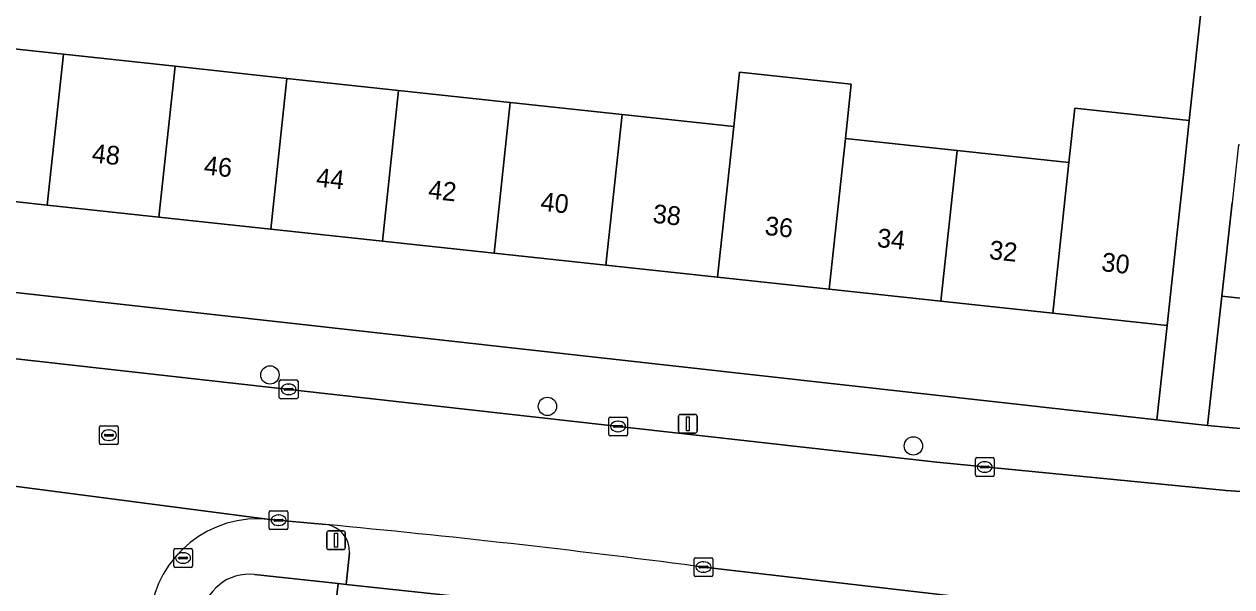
# Model space of a CAD drawing. Extents: x 162026 to 163502, y 387295 to 388169.
# Drawn here: x 162684.4 to 162748.9, y 387766.3 to 387796.3 of the extents above; entities that cross this region are included whole.
import ezdxf

# ---------------------------------------------------------------- set-up
doc = ezdxf.new("R2010")
doc.units = 0
for name, color, linetype in [('IMGEO_Boom', 7, 'Continuous'), ('IMGEO_Brandkraan', 7, 'Continuous'), ('IMGEO_Erf', 7, 'Continuous'), ('IMGEO_Groenvoorziening', 7, 'Continuous'), ('IMGEO_Kolk', 7, 'Continuous'), ('IMGEO_Lichtmast', 7, 'Continuous'), ('IMGEO_Pand', 7, 'Continuous'), ('IMGEO_Pand_nummerreeks', 7, 'Continuous'), ('IMGEO_Rijbaan_lokaal_open', 7, 'Continuous'), ('IMGEO_Rioolput', 7, 'Continuous'), ('IMGEO_Voetpad_open', 7, 'Continuous')]:
    doc.layers.add(name, color=color, linetype=linetype)

msp = doc.modelspace()

# ---------------------------------------------------------------- linework, layer by layer
at = {"layer": 'IMGEO_Boom'}
for centre in [(162697.559, 387777.615), (162712.372, 387775.938), (162731.903, 387773.828)]:
    msp.add_circle(centre, 0.489, dxfattribs=at)
at = {"layer": 'IMGEO_Brandkraan'}
for p, q in [((162692.426, 387767.42), (162692.426, 387768.272)), ((162692.501, 387768.346), (162693.353, 387768.346)), ((162693.427, 387768.272), (162693.427, 387767.42)), ((162692.685, 387767.84), (162692.685, 387767.852)), ((162693.123, 387767.803), (162692.725, 387767.803)), ((162692.728, 387767.889), (162693.126, 387767.889)), ((162692.937, 387767.566), (162692.912, 387767.566)), ((162692.914, 387768.126), (162692.939, 387768.126)), ((162693.169, 387767.852), (162693.169, 387767.84)), ((162693.353, 387767.346), (162692.501, 387767.346))]:
    msp.add_line(p, q, dxfattribs=at)
for points in [[(162692.426, 387767.42), (162692.426, 387768.272)], [(162692.501, 387768.346), (162693.353, 387768.346)], [(162693.427, 387768.272), (162693.427, 387767.42)], [(162693.353, 387767.346), (162692.501, 387767.346)]]:
    msp.add_lwpolyline(points, dxfattribs=at)
for centre, radius, start, end in [((162692.503, 387768.27), 0.0765, 91.55205, 178.44795), ((162692.503, 387768.27), 0.0765, 91.55205, 178.44795), ((162693.351, 387768.27), 0.0765, 1.55205, 88.44795), ((162693.351, 387768.27), 0.0765, 1.55205, 88.44795), ((162692.725, 387767.849), 0.0403, 85.87752, 175.75265), ((162692.722, 387767.839), 0.0366, 178.93798, 274.71019), ((162693.126, 387767.846), 0.043, 264.86636, 352.45326), ((162693.13, 387767.851), 0.0386, 1.73085, 96.63898), ((162692.503, 387767.422), 0.0765, 181.55205, 268.44795), ((162692.503, 387767.422), 0.0765, 181.55205, 268.44795), ((162693.351, 387767.422), 0.0765, 271.55205, 358.44795), ((162693.351, 387767.422), 0.0765, 271.55205, 358.44795)]:
    msp.add_arc(centre, radius, start, end, dxfattribs=at)
for centre, major_axis, ratio, start_param, end_param in [((162692.913, 387767.846), (-0.387, 0.002), 0.722429, 4.712389, 7.853982), ((162692.938, 387767.846), (-0.39, 0.002), 0.717154, 1.570796, 4.712389)]:
    msp.add_ellipse(centre, major_axis=major_axis, ratio=ratio, start_param=start_param, end_param=end_param, dxfattribs=at)
at = {"layer": 'IMGEO_Erf'}
msp.add_lwpolyline([(162680.577, 387795.372), (162686.539, 387794.73), (162692.502, 387794.088), (162698.465, 387793.446), (162704.427, 387792.804), (162710.389, 387792.161), (162716.351, 387791.519), (162722.314, 387790.877), (162722.625, 387793.769), (162728.588, 387793.128), (162728.277, 387790.235), (162734.239, 387789.593), (162740.202, 387788.95), (162740.514, 387791.848), (162746.627, 387791.19), (162747.716, 387801.263)], dxfattribs=at)
for points in [[(162727.412, 387782.19), (162721.449, 387782.832), (162715.486, 387783.474), (162709.524, 387784.116), (162703.561, 387784.758), (162697.6, 387785.4), (162691.637, 387786.043), (162685.674, 387786.685), (162679.712, 387787.327), (162673.601, 387787.985), (162673.124, 387783.227), (162744.889, 387775.223), (162745.449, 387780.247), (162739.337, 387780.905), (162733.374, 387781.547)], [(162796.351, 387776.547), (162790.24, 387777.22), (162784.28, 387777.875), (162778.319, 387778.532), (162772.357, 387779.188), (162766.397, 387779.844), (162760.436, 387780.5), (162754.475, 387781.156), (162748.367, 387781.828), (162747.597, 387774.921), (162754.95, 387774.25), (162795.888, 387772.927), (162795.983, 387772.925)]]:
    msp.add_lwpolyline(points, close=True, dxfattribs=at)
at = {"layer": 'IMGEO_Groenvoorziening'}
msp.add_lwpolyline([(162693.924, 387764.714), (162693.164, 387757.853), (162700.148, 387757.139), (162700.776, 387762.766), (162701.207, 387766.481), (162696.729, 387766.968)], dxfattribs=at)
msp.add_arc((162696.454, 387764.438), 2.545, 83.79222, 173.77607, dxfattribs=at)
at = {"layer": 'IMGEO_Kolk'}
for p, q in [((162698.06, 387776.42), (162698.06, 387777.272)), ((162698.135, 387777.346), (162698.987, 387777.346)), ((162699.061, 387777.272), (162699.061, 387776.42)), ((162698.319, 387776.84), (162698.319, 387776.852)), ((162698.757, 387776.803), (162698.359, 387776.803)), ((162698.362, 387776.889), (162698.76, 387776.889)), ((162698.571, 387776.566), (162698.546, 387776.566)), ((162698.548, 387777.126), (162698.573, 387777.126)), ((162698.803, 387776.852), (162698.803, 387776.84)), ((162698.987, 387776.346), (162698.135, 387776.346)), ((162715.642, 387774.442), (162715.642, 387775.294)), ((162715.717, 387775.368), (162716.569, 387775.368)), ((162716.643, 387775.294), (162716.643, 387774.442)), ((162715.901, 387774.862), (162715.901, 387774.874)), ((162716.339, 387774.825), (162715.941, 387774.825)), ((162715.944, 387774.911), (162716.342, 387774.911)), ((162716.153, 387774.588), (162716.128, 387774.588)), ((162716.13, 387775.148), (162716.155, 387775.148)), ((162716.385, 387774.874), (162716.385, 387774.862)), ((162716.569, 387774.368), (162715.717, 387774.368)), ((162735.21, 387772.277), (162735.21, 387773.129)), ((162735.285, 387773.203), (162736.137, 387773.203)), ((162735.469, 387772.697), (162735.469, 387772.709)), ((162735.907, 387772.66), (162735.509, 387772.66)), ((162735.512, 387772.746), (162735.91, 387772.746)), ((162735.698, 387772.983), (162735.723, 387772.983)), ((162735.953, 387772.709), (162735.953, 387772.697)), ((162736.211, 387773.129), (162736.211, 387772.277)), ((162736.137, 387772.203), (162735.285, 387772.203)), ((162735.721, 387772.423), (162735.696, 387772.423)), ((162697.52, 387769.436), (162697.52, 387770.288)), ((162697.595, 387770.362), (162698.447, 387770.362)), ((162698.008, 387770.142), (162698.033, 387770.142)), ((162698.521, 387770.288), (162698.521, 387769.436)), ((162697.779, 387769.856), (162697.779, 387769.868)), ((162698.217, 387769.819), (162697.819, 387769.819)), ((162697.822, 387769.905), (162698.22, 387769.905)), ((162698.031, 387769.582), (162698.006, 387769.582)), ((162698.263, 387769.868), (162698.263, 387769.856)), ((162698.447, 387769.362), (162697.595, 387769.362)), ((162720.199, 387766.937), (162720.199, 387767.789)), ((162720.274, 387767.863), (162721.126, 387767.863)), ((162720.687, 387767.643), (162720.712, 387767.643)), ((162721.2, 387767.789), (162721.2, 387766.937)), ((162721.126, 387766.863), (162720.274, 387766.863)), ((162720.458, 387767.357), (162720.458, 387767.369)), ((162720.896, 387767.32), (162720.498, 387767.32)), ((162720.501, 387767.406), (162720.899, 387767.406)), ((162720.71, 387767.083), (162720.685, 387767.083)), ((162720.942, 387767.369), (162720.942, 387767.357))]:
    msp.add_line(p, q, dxfattribs=at)
for points in [[(162698.06, 387776.42), (162698.06, 387777.272)], [(162698.135, 387777.346), (162698.987, 387777.346)], [(162699.061, 387777.272), (162699.061, 387776.42)], [(162698.987, 387776.346), (162698.135, 387776.346)], [(162715.642, 387774.442), (162715.642, 387775.294)], [(162715.717, 387775.368), (162716.569, 387775.368)], [(162716.643, 387775.294), (162716.643, 387774.442)], [(162716.569, 387774.368), (162715.717, 387774.368)], [(162735.21, 387772.277), (162735.21, 387773.129)], [(162735.285, 387773.203), (162736.137, 387773.203)], [(162736.211, 387773.129), (162736.211, 387772.277)], [(162736.137, 387772.203), (162735.285, 387772.203)], [(162697.52, 387769.436), (162697.52, 387770.288)], [(162697.595, 387770.362), (162698.447, 387770.362)], [(162698.521, 387770.288), (162698.521, 387769.436)], [(162698.447, 387769.362), (162697.595, 387769.362)], [(162720.199, 387766.937), (162720.199, 387767.789)], [(162720.274, 387767.863), (162721.126, 387767.863)], [(162721.2, 387767.789), (162721.2, 387766.937)], [(162721.126, 387766.863), (162720.274, 387766.863)]]:
    msp.add_lwpolyline(points, dxfattribs=at)
for centre, radius, start, end in [((162698.137, 387777.27), 0.0765, 91.55205, 178.44795), ((162698.137, 387777.27), 0.0765, 91.55205, 178.44795), ((162698.985, 387777.27), 0.0765, 1.55205, 88.44795), ((162698.985, 387777.27), 0.0765, 1.55205, 88.44795), ((162698.359, 387776.849), 0.0403, 85.87752, 175.75265), ((162698.356, 387776.839), 0.0366, 178.93798, 274.71019), ((162698.76, 387776.846), 0.043, 264.86636, 352.45326), ((162698.764, 387776.851), 0.0386, 1.73085, 96.63898), ((162698.137, 387776.422), 0.0765, 181.55205, 268.44795), ((162698.137, 387776.422), 0.0765, 181.55205, 268.44795), ((162698.985, 387776.422), 0.0765, 271.55205, 358.44795), ((162698.985, 387776.422), 0.0765, 271.55205, 358.44795), ((162715.719, 387775.292), 0.0765, 91.55205, 178.44795), ((162715.719, 387775.292), 0.0765, 91.55205, 178.44795), ((162716.567, 387775.292), 0.0765, 1.55205, 88.44795), ((162716.567, 387775.292), 0.0765, 1.55205, 88.44795), ((162715.941, 387774.871), 0.0403, 85.87752, 175.75265), ((162715.938, 387774.861), 0.0366, 178.93798, 274.71019), ((162716.342, 387774.868), 0.043, 264.86636, 352.45326), ((162716.346, 387774.873), 0.0386, 1.73085, 96.63898), ((162715.719, 387774.444), 0.0765, 181.55205, 268.44795), ((162715.719, 387774.444), 0.0765, 181.55205, 268.44795), ((162716.567, 387774.444), 0.0765, 271.55205, 358.44795), ((162716.567, 387774.444), 0.0765, 271.55205, 358.44795), ((162735.287, 387773.127), 0.0765, 91.55205, 178.44795), ((162735.287, 387773.127), 0.0765, 91.55205, 178.44795), ((162735.509, 387772.706), 0.0403, 85.87752, 175.75265), ((162735.506, 387772.696), 0.0366, 178.93798, 274.71019), ((162735.91, 387772.703), 0.043, 264.86636, 352.45326), ((162735.914, 387772.708), 0.0386, 1.73085, 96.63898), ((162736.135, 387773.127), 0.0765, 1.55205, 88.44795), ((162736.135, 387773.127), 0.0765, 1.55205, 88.44795), ((162735.287, 387772.279), 0.0765, 181.55205, 268.44795), ((162735.287, 387772.279), 0.0765, 181.55205, 268.44795), ((162736.135, 387772.279), 0.0765, 271.55205, 358.44795), ((162736.135, 387772.279), 0.0765, 271.55205, 358.44795), ((162697.597, 387770.286), 0.0765, 91.55205, 178.44795), ((162697.597, 387770.286), 0.0765, 91.55205, 178.44795), ((162698.445, 387770.286), 0.0765, 1.55205, 88.44795), ((162698.445, 387770.286), 0.0765, 1.55205, 88.44795), ((162697.597, 387769.438), 0.0765, 181.55205, 268.44795), ((162697.597, 387769.438), 0.0765, 181.55205, 268.44795), ((162697.819, 387769.865), 0.0403, 85.87752, 175.75265), ((162697.816, 387769.855), 0.0366, 178.93798, 274.71019), ((162698.22, 387769.862), 0.043, 264.86636, 352.45326), ((162698.224, 387769.867), 0.0386, 1.73085, 96.63898), ((162698.445, 387769.438), 0.0765, 271.55205, 358.44795), ((162698.445, 387769.438), 0.0765, 271.55205, 358.44795), ((162720.276, 387767.787), 0.0765, 91.55205, 178.44795), ((162720.276, 387767.787), 0.0765, 91.55205, 178.44795), ((162721.124, 387767.787), 0.0765, 1.55205, 88.44795), ((162721.124, 387767.787), 0.0765, 1.55205, 88.44795), ((162720.276, 387766.939), 0.0765, 181.55205, 268.44795), ((162720.276, 387766.939), 0.0765, 181.55205, 268.44795), ((162720.498, 387767.366), 0.0403, 85.87752, 175.75265), ((162720.495, 387767.356), 0.0366, 178.93798, 274.71019), ((162720.899, 387767.363), 0.043, 264.86636, 352.45326), ((162720.903, 387767.368), 0.0386, 1.73085, 96.63898), ((162721.124, 387766.939), 0.0765, 271.55205, 358.44795), ((162721.124, 387766.939), 0.0765, 271.55205, 358.44795)]:
    msp.add_arc(centre, radius, start, end, dxfattribs=at)
for centre, major_axis, ratio, start_param, end_param in [((162698.547, 387776.846), (-0.387, 0.002), 0.722429, 4.712389, 7.853982), ((162698.572, 387776.846), (-0.39, 0.002), 0.717154, 1.570796, 4.712389), ((162716.129, 387774.868), (-0.387, 0.002), 0.722429, 4.712389, 7.853982), ((162716.154, 387774.868), (-0.39, 0.002), 0.717154, 1.570796, 4.712389), ((162735.697, 387772.703), (-0.387, 0.002), 0.722429, 4.712389, 7.853982), ((162735.722, 387772.703), (-0.39, 0.002), 0.717154, 1.570796, 4.712389), ((162698.007, 387769.862), (-0.387, 0.002), 0.722429, 4.712389, 7.853982), ((162698.032, 387769.862), (-0.39, 0.002), 0.717154, 1.570796, 4.712389), ((162720.686, 387767.363), (-0.387, 0.002), 0.722429, 4.712389, 7.853982), ((162720.711, 387767.363), (-0.39, 0.002), 0.717154, 1.570796, 4.712389)]:
    msp.add_ellipse(centre, major_axis=major_axis, ratio=ratio, start_param=start_param, end_param=end_param, dxfattribs=at)
at = {"layer": 'IMGEO_Lichtmast'}
for p, q in [((162719.368, 387774.611), (162719.368, 387775.411)), ((162719.368, 387775.411), (162719.368, 387774.611)), ((162719.468, 387775.511), (162720.258, 387775.511)), ((162720.258, 387775.511), (162719.468, 387775.511)), ((162720.358, 387775.411), (162720.358, 387774.611)), ((162720.358, 387774.611), (162720.358, 387775.411)), ((162720.258, 387774.511), (162719.468, 387774.511)), ((162719.468, 387774.511), (162720.258, 387774.511)), ((162700.59, 387768.392), (162700.59, 387769.192)), ((162700.59, 387769.192), (162700.59, 387768.392)), ((162700.69, 387769.292), (162701.48, 387769.292)), ((162701.48, 387769.292), (162700.69, 387769.292)), ((162701.58, 387769.192), (162701.58, 387768.392)), ((162701.58, 387768.392), (162701.58, 387769.192)), ((162701.48, 387768.292), (162700.69, 387768.292)), ((162700.69, 387768.292), (162701.48, 387768.292))]:
    msp.add_line(p, q, dxfattribs=at)
for points in [[(162719.788, 387775.386), (162719.938, 387775.386), (162719.938, 387774.636), (162719.788, 387774.636), (162719.788, 387775.386)], [(162701.01, 387769.167), (162701.16, 387769.167), (162701.16, 387768.417), (162701.01, 387768.417), (162701.01, 387769.167)]]:
    msp.add_lwpolyline(points, dxfattribs=at)
for centre, start, end in [((162719.468, 387775.411), 90, 180), ((162719.468, 387775.411), 90, 180), ((162720.258, 387775.411), 0, 90), ((162720.258, 387775.411), 360, 90), ((162719.468, 387774.611), 180, 270), ((162719.468, 387774.611), 180, 270), ((162720.258, 387774.611), 270, 0), ((162720.258, 387774.611), 270, 0), ((162700.69, 387769.192), 90, 180), ((162700.69, 387769.192), 90, 180), ((162701.48, 387769.192), 0, 90), ((162701.48, 387769.192), 360, 90), ((162700.69, 387768.392), 180, 270), ((162700.69, 387768.392), 180, 270), ((162701.48, 387768.392), 270, 0), ((162701.48, 387768.392), 270, 0)]:
    msp.add_arc(centre, 0.1, start, end, dxfattribs=at)
at = {"layer": 'IMGEO_Pand'}
for points in [[(162679.712, 387787.327), (162685.674, 387786.685), (162686.539, 387794.73), (162680.577, 387795.372)], [(162685.674, 387786.685), (162691.637, 387786.043), (162692.502, 387794.088), (162686.539, 387794.73)], [(162691.637, 387786.043), (162697.6, 387785.4), (162698.465, 387793.446), (162692.502, 387794.088)], [(162704.427, 387792.804), (162698.465, 387793.446), (162697.6, 387785.4), (162703.561, 387784.758)], [(162728.277, 387790.235), (162728.588, 387793.128), (162722.625, 387793.769), (162722.314, 387790.877), (162721.449, 387782.832), (162727.412, 387782.19)], [(162710.389, 387792.161), (162704.427, 387792.804), (162703.561, 387784.758), (162709.524, 387784.116)], [(162716.351, 387791.519), (162710.389, 387792.161), (162709.524, 387784.116), (162715.486, 387783.474)], [(162715.486, 387783.474), (162721.449, 387782.832), (162722.314, 387790.877), (162716.351, 387791.519)], [(162745.984, 387785.219), (162746.315, 387788.292), (162746.627, 387791.19), (162740.514, 387791.848), (162740.202, 387788.95), (162739.337, 387780.905), (162745.449, 387780.247)], [(162734.239, 387789.593), (162728.277, 387790.235), (162727.412, 387782.19), (162733.374, 387781.547)], [(162740.202, 387788.95), (162734.239, 387789.593), (162733.374, 387781.547), (162739.337, 387780.905)], [(162755.367, 387789.216), (162749.256, 387789.9), (162748.914, 387786.798), (162748.367, 387781.828), (162754.475, 387781.156)]]:
    msp.add_lwpolyline(points, close=True, dxfattribs=at)
at = {"layer": 'IMGEO_Rijbaan_lokaal_open'}
for points in [[(162748.592, 387771.451), (162733.146, 387772.952), (162672.732, 387779.736), (162621.652, 387785.471), (162618.202, 387785.846)], [(162697.548, 387769.905), (162682.953, 387771.811)], [(162682.953, 387771.811), (162697.548, 387769.905), (162700.545, 387769.632)], [(162720.28, 387767.413), (162736.369, 387765.551), (162741.376, 387765), (162741.531, 387764.983), (162759.984, 387763.435), (162769.066, 387763.206), (162786.129, 387762.731), (162786.33, 387769.869), (162761.4, 387770.57), (162748.592, 387771.451)]]:
    msp.add_lwpolyline(points, dxfattribs=at)
for centre, radius, start, end in [((162696.927, 387764.14), 5.799, 83.85254, 173.46051), ((162649.289, 387224.909), 547.129, 82.54472, 84.62452)]:
    msp.add_arc(centre, radius, start, end, dxfattribs=at)
at = {"layer": 'IMGEO_Rioolput'}
for p, q in [((162688.464, 387773.973), (162688.464, 387774.825)), ((162688.539, 387774.899), (162689.391, 387774.899)), ((162688.952, 387774.679), (162688.977, 387774.679)), ((162689.465, 387774.825), (162689.465, 387773.973)), ((162688.723, 387774.393), (162688.723, 387774.405)), ((162689.161, 387774.356), (162688.763, 387774.356)), ((162688.766, 387774.442), (162689.164, 387774.442)), ((162688.975, 387774.119), (162688.95, 387774.119)), ((162689.207, 387774.405), (162689.207, 387774.393)), ((162689.391, 387773.899), (162688.539, 387773.899))]:
    msp.add_line(p, q, dxfattribs=at)
for points in [[(162688.464, 387773.973), (162688.464, 387774.825)], [(162688.539, 387774.899), (162689.391, 387774.899)], [(162689.465, 387774.825), (162689.465, 387773.973)], [(162689.391, 387773.899), (162688.539, 387773.899)]]:
    msp.add_lwpolyline(points, dxfattribs=at)
for centre, radius, start, end in [((162688.541, 387774.823), 0.0765, 91.55205, 178.44795), ((162688.541, 387774.823), 0.0765, 91.55205, 178.44795), ((162689.389, 387774.823), 0.0765, 1.55205, 88.44795), ((162689.389, 387774.823), 0.0765, 1.55205, 88.44795), ((162688.541, 387773.975), 0.0765, 181.55205, 268.44795), ((162688.541, 387773.975), 0.0765, 181.55205, 268.44795), ((162688.763, 387774.402), 0.0403, 85.87752, 175.75265), ((162688.76, 387774.392), 0.0366, 178.93798, 274.71019), ((162689.164, 387774.399), 0.043, 264.86636, 352.45326), ((162689.168, 387774.404), 0.0386, 1.73085, 96.63898), ((162689.389, 387773.975), 0.0765, 271.55205, 358.44795), ((162689.389, 387773.975), 0.0765, 271.55205, 358.44795)]:
    msp.add_arc(centre, radius, start, end, dxfattribs=at)
for centre, major_axis, ratio, start_param, end_param in [((162688.951, 387774.399), (-0.387, 0.002), 0.722429, 4.712389, 7.853982), ((162688.976, 387774.399), (-0.39, 0.002), 0.717154, 1.570796, 4.712389)]:
    msp.add_ellipse(centre, major_axis=major_axis, ratio=ratio, start_param=start_param, end_param=end_param, dxfattribs=at)
at = {"layer": 'IMGEO_Voetpad_open'}
for points in [[(162747.716, 387801.263), (162746.627, 387791.19), (162746.315, 387788.292), (162745.984, 387785.219), (162745.449, 387780.247), (162744.889, 387775.223), (162747.597, 387774.921), (162748.367, 387781.828), (162748.914, 387786.798)], [(162754.95, 387774.25), (162747.597, 387774.921), (162744.889, 387775.223), (162673.124, 387783.227), (162672.732, 387779.736), (162733.146, 387772.952), (162748.592, 387771.451), (162761.4, 387770.57)], [(162700.545, 387769.632), (162697.548, 387769.905)], [(162696.729, 387766.968), (162701.207, 387766.481), (162701.62, 387766.437), (162701.8, 387768.121)], [(162701.8, 387768.121), (162701.62, 387766.437), (162740.101, 387762.323), (162740.301, 387764.143)], [(162741.376, 387765), (162736.369, 387765.551), (162720.28, 387767.413)]]:
    msp.add_lwpolyline(points, dxfattribs=at)
msp.add_lwpolyline([(162740.101, 387762.323), (162701.62, 387766.437), (162701.207, 387766.481), (162700.776, 387762.766), (162703.765, 387762.433), (162706.754, 387762.1), (162709.743, 387761.766), (162712.732, 387761.433), (162715.721, 387761.1), (162718.71, 387760.767), (162721.698, 387760.433), (162724.687, 387760.1), (162727.676, 387759.767), (162730.665, 387759.434), (162733.654, 387759.1), (162736.643, 387758.767), (162739.632, 387758.434)], close=True, dxfattribs=at)
for centre, radius, start, end in [((162696.927, 387764.14), 5.799, 83.85254, 173.46051), ((162649.289, 387224.909), 547.129, 82.54472, 84.62452), ((162700.379, 387768.217), 1.424, 356.12483, 83.29958), ((162700.379, 387768.217), 1.424, 356.12483, 83.29958), ((162696.454, 387764.438), 2.545, 83.79222, 173.77607)]:
    msp.add_arc(centre, radius, start, end, dxfattribs=at)

# ---------------------------------------------------------------- texts
at = {"layer": 'IMGEO_Pand_nummerreeks'}
for s, rotation, p in [('48', 353.85296, (162688.021, 387788.966)), ('46', 353.85296, (162694.005, 387788.321)), ('44', 353.85296, (162699.993, 387787.677)), ('42', 353.85296, (162705.977, 387787.033)), ('40', 353.85296, (162711.97, 387786.387)), ('38', 353.85296, (162717.958, 387785.742)), ('36', 353.85216, (162723.942, 387785.097)), ('34', 353.85296, (162729.929, 387784.452)), ('32', 353.85296, (162735.914, 387783.809)), ('30', 353.85216, (162741.907, 387783.163))]:
    msp.add_text(s, height=1, rotation=rotation, dxfattribs=at).set_placement(p)

doc.saveas('drawing.dxf')
